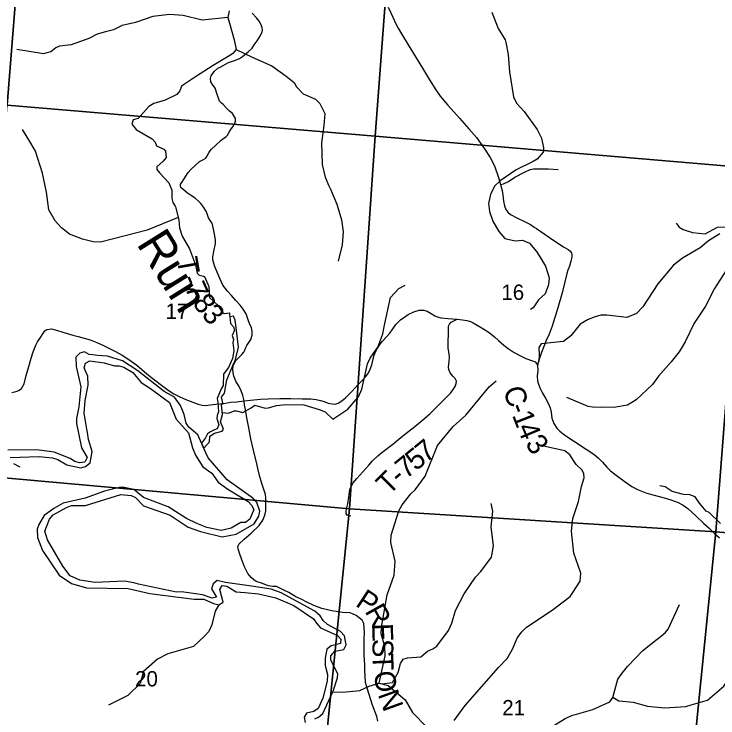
# Model space of a CAD drawing. Extents: x 1878108 to 2183446, y 146837 to 508383.
# Drawn here: x 1991586 to 2001746, y 357059 to 367218 of the extents above; entities that cross this region are included whole.
import ezdxf

# ---------------------------------------------------------------- set-up
doc = ezdxf.new("R2010")
doc.units = 0
for name, color, linetype in [('GM_X_County_Road', 7, 'Continuous'), ('GM_X_County_Road_Text', 7, 'Continuous'), ('GM_X_Major_River', 7, 'Continuous'), ('GM_X_Minor_River', 7, 'Continuous'), ('GM_X_Minor_River_Text', 7, 'Continuous'), ('GM_X_Section', 7, 'Continuous'), ('GM_X_Section_Text', 7, 'Continuous'), ('GM_X_Township_Road', 7, 'Continuous'), ('GM_X_Township_Road_Text', 7, 'Continuous'), ('GM_X_Township_ROW', 7, 'Continuous')]:
    doc.layers.add(name, color=color, linetype=linetype)

msp = doc.modelspace()

# ---------------------------------------------------------------- linework, layer by layer
at = {"layer": 'GM_X_County_Road'}
for points in [[(1996987, 367316), (1997051, 367173), (1997096, 367078), (1997131, 367015), (1997177, 366935), (1997276, 366772), (1997481, 366436), (1997581, 366269), (1997672, 366124), (1997738, 366031), (1997845, 365903), (1998017, 365714), (1998149, 365562), (1998259, 365435), (1998378, 365271), (1998460, 365148), (1998519, 365027), (1998577, 364860), (1998609, 364756), (1998632, 364674), (1998643, 364604), (1998653, 364516), (1998665, 364450), (1998685, 364398), (1998714, 364359), (1998754, 364324), (1998844, 364275), (1998963, 364220), (1999040, 364179), (1999095, 364143)], [(1999095, 364143), (1999128, 364122), (1999239, 364046), (1999404, 363933), (1999519, 363860), (1999586, 363819), (1999610, 363799), (1999630, 363772), (1999638, 363742), (1999638, 363711), (1999624, 363654), (1999602, 363582), (1999580, 363522), (1999567, 363473), (1999537, 363352), (1999499, 363197), (1999437, 362977), (1999352, 362716), (1999310, 362599), (1999269, 362505), (1999199, 362335), (1999161, 362224), (1999143, 362151)], [(1996764, 362218), (1996769, 362241), (1996783, 362293), (1996805, 362345), (1996831, 362394), (1996868, 362449), (1996904, 362498), (1996960, 362561), (1997009, 362614), (1997043, 362662), (1997099, 362739), (1997162, 362803), (1997277, 362883), (1997357, 362921), (1997435, 362943), (1997499, 362943), (1997548, 362929), (1997606, 362898), (1997658, 362865), (1997697, 362846), (1997748, 362835), (1997847, 362825), (1997980, 362815), (1998058, 362806), (1998122, 362795), (1998173, 362779), (1998213, 362764), (1998328, 362695), (1998442, 362620), (1998521, 362561), (1998581, 362505), (1998655, 362441), (1998719, 362393), (1998804, 362334), (1998887, 362289), (1998975, 362247), (1999071, 362213), (1999107, 362197), (1999128, 362177), (1999143, 362151)], [(1991553, 361758), (1991591, 361764), (1991629, 361776), (1991660, 361792), (1991691, 361813), (1991713, 361847), (1991731, 361882), (1991763, 362002), (1991801, 362133), (1991835, 362252), (1991863, 362341), (1991899, 362438), (1991926, 362489), (1991956, 362536), (1992000, 362602), (1992032, 362646), (1992061, 362665), (1992091, 362672), (1992126, 362673), (1992212, 362652), (1992336, 362612), (1992432, 362584), (1992512, 362564), (1992598, 362540), (1992683, 362515), (1992779, 362477), (1992876, 362435), (1992955, 362395), (1993051, 362349), (1993147, 362295), (1993241, 362233), (1993359, 362149), (1993502, 362026), (1993614, 361940), (1993712, 361864), (1993812, 361788), (1993891, 361739), (1993960, 361704), (1994040, 361665), (1994129, 361631)], [(1994129, 361631), (1994130, 361631), (1994243, 361590), (1994299, 361573), (1994344, 361569), (1994497, 361586), (1994608, 361599), (1994717, 361615), (1994800, 361623), (1994906, 361635), (1995000, 361644), (1995142, 361658), (1995255, 361665), (1995422, 361669), (1995583, 361669), (1995747, 361666), (1995870, 361666), (1995947, 361657), (1996009, 361640), (1996060, 361624), (1996119, 361603), (1996177, 361592), (1996221, 361589), (1996263, 361602), (1996316, 361634), (1996371, 361680), (1996412, 361721), (1996458, 361768), (1996508, 361824), (1996549, 361869), (1996610, 361931), (1996663, 361986), (1996702, 362039), (1996728, 362095), (1996750, 362155), (1996764, 362218)], [(1999143, 362151), (1999145, 362076), (1999139, 361990), (1999143, 361925), (1999156, 361876), (1999178, 361812), (1999215, 361747), (1999259, 361673), (1999302, 361594), (1999326, 361537), (1999337, 361472), (1999350, 361388), (1999379, 361310), (1999422, 361243), (1999464, 361196), (1999538, 361139), (1999662, 361058), (1999843, 360940), (1999953, 360864), (2000019, 360813), (2000081, 360752), (2000141, 360680), (2000197, 360627), (2000279, 360561), (2000405, 360469), (2000503, 360399), (2000584, 360355), (2000703, 360309), (2000808, 360279), (2000937, 360244), (2001068, 360208), (2001170, 360169), (2001246, 360129), (2001310, 360081), (2001425, 359978), (2001538, 359868), (2001613, 359801), (2001696, 359722), (2001768, 359659)]]:
    msp.add_lwpolyline(points, dxfattribs=at)
at = {"layer": 'GM_X_Major_River'}
for points in [[(1992395, 359109), (1992289, 359251), (1992069, 359631), (1992031, 359757), (1992098, 359928), (1992152, 359992), (1992342, 360097), (1992415, 360123), (1992615, 360125), (1993128, 360285), (1993275, 360271), (1993337, 360239), (1993455, 360121), (1993837, 359986), (1994097, 359814), (1994275, 359751), (1994588, 359675), (1994794, 359712), (1995051, 359861), (1995121, 359973), (1995132, 360043), (1995090, 360167), (1995032, 360231), (1994662, 360497), (1994386, 360815), (1994354, 360885), (1994238, 361145), (1994110, 361257), (1994070, 361313), (1994042, 361439), (1993990, 361569), (1993900, 361689), (1993752, 361773), (1993372, 362070), (1993150, 362214), (1992936, 362283), (1992791, 362291), (1992725, 362299), (1992669, 362303), (1992605, 362343), (1992533, 362326), (1992479, 362266), (1992483, 362130), (1992548, 361838), (1992520, 361547), (1992487, 361383), (1992489, 361311), (1992560, 360960), (1992640, 360818), (1992608, 360752), (1992532, 360742), (1992464, 360762), (1992396, 360804), (1992164, 360895), (1991915, 360929), (1991496, 360922)], [(1991532, 360820), (1991947, 360831), (1992143, 360813), (1992216, 360791), (1992348, 360712), (1992550, 360668), (1992618, 360686), (1992684, 360740), (1992713, 360903), (1992661, 361077), (1992647, 361179), (1992637, 361229), (1992598, 361457), (1992614, 361642), (1992658, 361862), (1992653, 361990), (1992625, 362046), (1992597, 362114), (1992619, 362182), (1992681, 362211), (1992889, 362183), (1993034, 362141), (1993102, 362142), (1993172, 362120), (1993302, 362044), (1993420, 361900), (1993486, 361856), (1993554, 361814), (1993830, 361614), (1993926, 361372), (1994102, 361172), (1994161, 360956), (1994203, 360854), (1994313, 360682), (1994441, 360590), (1994531, 360464), (1994671, 360361), (1994965, 360183), (1995011, 360131), (1995045, 360067), (1994987, 359929), (1994925, 359882), (1994857, 359880), (1994718, 359798), (1994574, 359765), (1994370, 359809), (1994223, 359865), (1994075, 359936), (1993811, 360106), (1993453, 360241), (1993313, 360355), (1993175, 360387), (1993102, 360385), (1992892, 360334), (1992613, 360233), (1992296, 360159), (1992160, 360082), (1992020, 359982), (1991943, 359853), (1991919, 359783), (1991925, 359663), (1991995, 359475), (1992236, 359121), (1992415, 358999), (1992631, 358936), (1993234, 358929), (1993296, 358913), (1993546, 358854), (1994187, 358771), (1994324, 358775), (1994466, 358710), (1994540, 358692), (1994606, 358732), (1994558, 358914), (1994588, 358970), (1994659, 358962)], [(1995929, 357048), (1995981, 357069), (1996042, 357123), (1996191, 357444), (1996257, 357636), (1996259, 357698), (1996159, 357894), (1996157, 357956), (1996214, 358025), (1996346, 358047), (1996382, 358115), (1996354, 358243), (1996296, 358307), (1996108, 358407), (1996048, 358467), (1996006, 358533), (1995928, 358601), (1995440, 358866), (1995298, 358918), (1995015, 358963), (1994637, 359014), (1994520, 359044), (1994458, 358994), (1994434, 358924), (1994506, 358802), (1994446, 358786), (1994306, 358835), (1994003, 358877), (1993933, 358873), (1993380, 358991), (1993314, 359009), (1993182, 359035), (1992759, 359014), (1992537, 359048), (1992395, 359109)], [(1994659, 358962), (1994791, 358881), (1994917, 358869), (1995115, 358851), (1995364, 358792), (1995626, 358680), (1995906, 358489), (1995950, 358425), (1996008, 358361), (1996254, 358249), (1996304, 358197), (1996300, 358135), (1996162, 358101), (1996100, 358054), (1996075, 357922), (1996077, 357818), (1996111, 357686), (1996107, 357592), (1996042, 357345), (1995976, 357195), (1995913, 357153), (1995809, 357130), (1995773, 357072), (1995787, 356994)]]:
    msp.add_lwpolyline(points, dxfattribs=at)
at = {"layer": 'GM_X_Minor_River'}
for points in [[(1994670, 367167), (1994300, 367129), (1994026, 367198), (1993831, 367212), (1993591, 367182), (1993339, 367095), (1993145, 367053), (1993020, 366992), (1992908, 366964), (1992784, 366930), (1992664, 366865), (1992411, 366773), (1992241, 366753), (1992187, 366732), (1992117, 366674), (1992059, 366660), (1992013, 366644), (1991625, 366707)], [(1994692, 367263), (1994670, 367167), (1994696, 367087), (1994762, 366844), (1994790, 366708), (1994790, 366708), (1994742, 366648), (1994724, 366636), (1994461, 366477), (1994205, 366314), (1994003, 366179), (1993977, 366109), (1993935, 366055), (1993765, 365974), (1993603, 365926), (1993533, 365883), (1993376, 365711), (1993304, 365692), (1993288, 365630), (1993350, 365554), (1993364, 365542), (1993580, 365416), (1993622, 365370), (1993640, 365316), (1993746, 365268), (1993770, 365238), (1993782, 365149), (1993738, 365095), (1993648, 365011), (1993648, 364973), (1993692, 364921)], [(1998480, 367244), (1998576, 367009), (1998677, 366845), (1998685, 366807), (1998719, 366636), (1998739, 366385), (1998793, 366024), (1998837, 365932), (1998947, 365810), (1999137, 365551), (1999141, 365541), (1999198, 365427), (1999230, 365287), (1999224, 365223), (1999136, 365124), (1999080, 365090), (1998836, 364971), (1998604, 364810), (1998520, 364732), (1998463, 364613), (1998435, 364483), (1998449, 364371), (1998497, 364228), (1998583, 364078), (1998671, 363978), (1998819, 363944), (1998927, 363956), (1999025, 363910), (1999129, 363790), (1999185, 363698), (1999255, 363578), (1999309, 363413), (1999301, 363311), (1999252, 363180), (1999156, 363092), (1999080, 362977), (1999042, 362953)], [(1994790, 366708), (1994790, 366708), (1995022, 366595), (1995308, 366472), (1995512, 366324), (1995636, 366224), (1995660, 366172), (1995758, 366066), (1995938, 365992), (1996002, 365928), (1996072, 365782), (1996056, 365610), (1996024, 365362), (1996035, 365045), (1996079, 364865), (1996129, 364739), (1996153, 364693), (1996247, 364473), (1996311, 364248), (1996335, 364074), (1996324, 363888), (1996264, 363652)], [(1992178, 364234), (1992088, 364391), (1992055, 364648), (1991997, 364922), (1991897, 365239), (1991826, 365357), (1991710, 365550)], [(1993692, 364921), (1993820, 364784), (1993862, 364678), (1993864, 364554), (1993877, 364500), (1993911, 364448), (1993917, 364436), (1993965, 364247), (1993975, 364133), (1994013, 364012), (1994117, 363830), (1994205, 363601), (1994227, 363479), (1994259, 363449), (1994321, 363433), (1994335, 363429), (1994397, 363285), (1994403, 363205), (1994408, 363128), (1994532, 363010), (1994538, 362998), (1994588, 362916), (1994620, 362898), (1994694, 362906), (1994698, 362876), (1994701, 362850)], [(1993956, 364281), (1993506, 364097), (1993189, 364018), (1992833, 363926), (1992729, 363931), (1992572, 363971), (1992388, 364043), (1992272, 364135), (1992178, 364234)], [(2001145, 364201), (2001186, 364143), (2001244, 364108), (2001380, 364065), (2001564, 364048), (2001739, 364142), (2001849, 364145)], [(2001774, 364048), (2001611, 363945), (2001488, 363842), (2001234, 363693), (2001107, 363594), (2000880, 363327), (2000663, 362994), (2000570, 362898), (2000433, 362837), (2000141, 362872), (2000055, 362870), (1999972, 362849), (1999874, 362810), (1999757, 362744), (1999625, 362575), (1999518, 362492), (1999196, 362458), (1999161, 362406), (1999166, 362296), (1999163, 362204)], [(2002208, 364036), (2002093, 363835), (2001979, 363701), (2001697, 363258), (2001566, 363004), (2001404, 362757), (2001275, 362487), (2001185, 362342), (2001070, 362200), (2000888, 361993), (2000802, 361871), (2000566, 361649), (2000439, 361573), (2000273, 361545), (2000064, 361542), (1999936, 361545), (1999872, 361552), (1999567, 361683)], [(1996077, 361476), (1996185, 361370), (1996404, 361517), (1996556, 361695), (1996606, 361804), (1996689, 362170), (1996727, 362252), (1996839, 362411), (1996909, 362601), (1996932, 362729), (1997022, 363128), (1997138, 363259), (1997231, 363307)], [(1994701, 362850), (1994712, 362754), (1994754, 362702), (1994768, 362657), (1994732, 362577), (1994754, 362521), (1994746, 362475), (1994758, 362359), (1994740, 362248), (1994680, 362118), (1994618, 362037), (1994610, 362023), (1994603, 361855), (1994575, 361807), (1994517, 361672), (1994527, 361610), (1994535, 361477), (1994517, 361423), (1994513, 361381), (1994541, 361289), (1994519, 361234), (1994481, 361217), (1994423, 361188), (1994379, 361158), (1994351, 361104), (1994292, 361027)], [(1994325, 360952), (1994407, 361042), (1994411, 361125), (1994477, 361167), (1994591, 361199), (1994607, 361225), (1994601, 361249), (1994564, 361333), (1994596, 361441), (1994582, 361576), (1994598, 361604), (1994582, 361688), (1994622, 361746), (1994656, 361938), (1994759, 362179), (1994779, 362215), (1994825, 362411), (1994793, 362694), (1994779, 362798), (1994753, 362858), (1994701, 362850)], [(1996187, 357434), (1996327, 357429), (1996579, 357453), (1996714, 357516), (1996857, 357559), (1996941, 357955), (1996940, 358088), (1996887, 358275), (1996888, 358369), (1996973, 358836), (1997072, 359118), (1997087, 359320), (1997026, 359590), (1997029, 359698), (1997140, 360046), (1997189, 360136), (1997315, 360293), (1997375, 360353), (1997518, 360548), (1997698, 360992), (1997925, 361267), (1998105, 361428), (1998445, 361837), (1998544, 361924)], [(1994593, 361467), (1994679, 361458), (1994761, 361490), (1994795, 361494), (1994889, 361466), (1995009, 361536), (1995063, 361575), (1995209, 361529), (1995257, 361535), (1995375, 361567), (1995514, 361581), (1995768, 361580), (1995992, 361510), (1996078, 361476)], [(1994292, 361027), (1994325, 360952)], [(1997939, 357024), (1998098, 357240), (1998581, 357785), (1998705, 357919), (1998782, 358051), (1998848, 358211), (1998909, 358298), (1998983, 358370), (1999354, 358614), (1999612, 358810), (1999651, 358870), (1999757, 359031), (1999766, 359148), (1999664, 359437), (1999631, 359757), (1999651, 359939), (1999735, 360181), (1999775, 360401), (1999815, 360527), (1999809, 360586), (1999780, 360640), (1999702, 360719), (1999609, 360856), (1999536, 360913), (1999230, 360980)], [(2001781, 359864), (2001619, 360024), (2001577, 360044), (2001478, 360158), (2001416, 360248), (2001341, 360278), (2001247, 360284), (2001085, 360326), (2000983, 360396), (2000905, 360407)], [(1996895, 357550), (1997047, 357571), (1997129, 357713), (1997166, 357843), (1997202, 357907), (1997263, 357929), (1997457, 357943), (1997552, 358025), (1997630, 358058), (1997687, 358094), (1997855, 358323), (1997906, 358429), (1997958, 358611), (1998083, 358851), (1998249, 359090), (1998322, 359172), (1998476, 359379), (1998508, 359545), (1998474, 359816), (1998496, 360043), (1998473, 360155)], [(1994540, 358692), (1994488, 358601), (1994440, 358401), (1994398, 358307), (1994336, 358238), (1994175, 358088), (1993807, 357985), (1993657, 357907), (1993456, 357730), (1993408, 357558), (1993228, 357383), (1992951, 357244)], [(1997705, 356934), (1997750, 356884), (1997859, 356839), (1997972, 356850), (1998056, 356889), (1998138, 356900), (1998392, 356826), (1998533, 356642), (1998979, 356643), (1999379, 356948), (1999540, 357051), (1999636, 357095), (1999940, 357182), (2000187, 357291), (2000230, 357355), (2000302, 357621), (2000365, 357707), (2000442, 357802), (2000661, 358031), (2000985, 358289), (2001026, 358341), (2001193, 358695)], [(2000230, 357357), (2000315, 357306), (2000521, 357289), (2000729, 357231), (2000973, 357205), (2001284, 357226), (2001358, 357246), (2001595, 357316), (2001833, 357517), (2001880, 357590), (2001977, 357868), (2002018, 357936), (2002141, 358066), (2002331, 358247), (2002403, 358282), (2002536, 358317), (2002888, 358288)], [(1996857, 357560), (1996985, 357528), (1997233, 357319), (1997335, 357138), (1997544, 356925)]]:
    msp.add_lwpolyline(points, dxfattribs=at)
at = {"layer": 'GM_X_Section'}
for points in [[(1986517, 371711), (1991913, 371283), (1991485, 365902), (1986150, 366365)], [(1997204, 370837), (1996800, 365454), (1991485, 365902), (1991913, 371283)], [(1997204, 370837), (2002510, 370465), (2002125, 365006), (1996800, 365454)], [(1991485, 365902), (1996800, 365454), (1996427, 360078), (1991069, 360558)], [(1996800, 365454), (2002125, 365006), (2001716, 359747), (1996427, 360078)], [(2002125, 365006), (2007457, 364655), (2007069, 359307), (2001716, 359747)], [(1991069, 360558), (1996427, 360078), (1995901, 354838), (1990623, 355262)], [(1996427, 360078), (2001716, 359747), (2001182, 354428), (1995901, 354838)], [(2001716, 359747), (2007069, 359307), (2006694, 354015), (2001182, 354428)]]:
    msp.add_lwpolyline(points, close=True, dxfattribs=at)
at = {"layer": 'GM_X_Township_Road'}
for points in [[(1994906, 361635), (1994905, 361657), (1994890, 361712), (1994857, 361796), (1994828, 361856), (1994789, 361921), (1994758, 361993), (1994747, 362043), (1994742, 362088), (1994747, 362141), (1994770, 362185), (1994789, 362219), (1994829, 362260), (1994875, 362303), (1994901, 362337), (1994916, 362368), (1994932, 362405), (1994948, 362434), (1994977, 362476), (1995003, 362522), (1995022, 362586), (1995023, 362643), (1995013, 362689), (1994984, 362752), (1994963, 362807), (1994950, 362848), (1994936, 362891), (1994894, 362960), (1994850, 363019), (1994788, 363083), (1994725, 363156), (1994667, 363221), (1994632, 363262), (1994601, 363304), (1994582, 363348), (1994555, 363402), (1994480, 363585), (1994455, 363670), (1994457, 363716), (1994470, 363792), (1994494, 363909), (1994495, 363961), (1994478, 364040), (1994462, 364140), (1994446, 364200), (1994417, 364238), (1994394, 364277), (1994362, 364363), (1994323, 364428), (1994284, 364483), (1994260, 364508), (1994199, 364559), (1994133, 364602), (1994090, 364633), (1994029, 364684), (1993994, 364716), (1993987, 364744), (1993987, 364761), (1994007, 364789), (1994056, 364865), (1994101, 364931), (1994137, 364973), (1994207, 365037), (1994263, 365092), (1994319, 365120), (1994352, 365140), (1994369, 365163), (1994397, 365215), (1994412, 365239), (1994438, 365268), (1994494, 365322), (1994576, 365399), (1994648, 365449), (1994669, 365472), (1994693, 365512), (1994715, 365552), (1994753, 365607), (1994772, 365643), (1994780, 365673), (1994781, 365709), (1994770, 365736), (1994737, 365785), (1994698, 365816), (1994651, 365859), (1994602, 365911), (1994578, 365934), (1994553, 365963), (1994536, 366006), (1994511, 366073), (1994499, 366122), (1994488, 366148), (1994451, 366202), (1994426, 366242), (1994422, 366287), (1994433, 366326), (1994475, 366389), (1994529, 366437), (1994563, 366454), (1994682, 366517), (1994784, 366555), (1994841, 366578), (1994885, 366608), (1994963, 366671), (1995023, 366726), (1995053, 366772), (1995096, 366832), (1995145, 366910), (1995163, 366950), (1995170, 366984), (1995166, 367023), (1995148, 367072), (1995123, 367117), (1995084, 367163), (1995022, 367229)], [(1996449, 359970), (1996401, 359981), (1996381, 360011), (1996380, 360053), (1996402, 360150), (1996420, 360244), (1996430, 360322), (1996434, 360358), (1996446, 360389), (1996481, 360452), (1996533, 360517), (1996707, 360708), (1996760, 360769), (1996835, 360841), (1996897, 360890), (1997053, 361011), (1997199, 361131), (1997369, 361265), (1997513, 361386), (1997592, 361454), (1997680, 361538), (1997800, 361662), (1997889, 361752), (1997924, 361799), (1997953, 361845), (1997967, 361885), (1997970, 361920), (1997955, 361957), (1997920, 361991), (1997879, 362041), (1997863, 362087), (1997858, 362124), (1997866, 362203), (1997870, 362270), (1997863, 362341), (1997852, 362395), (1997850, 362480), (1997859, 362608), (1997859, 362675), (1997859, 362714), (1997872, 362743), (1997895, 362772), (1997945, 362794), (1997980, 362815)], [(1996839, 357012), (1996821, 357080), (1996761, 357242), (1996706, 357413), (1996672, 357522), (1996659, 357572), (1996650, 357747), (1996647, 357828), (1996641, 357967), (1996640, 358062), (1996640, 358192), (1996643, 358295), (1996636, 358421), (1996610, 358468), (1996523, 358537), (1996437, 358576), (1996329, 358581), (1996175, 358607), (1996029, 358637), (1995911, 358683), (1995814, 358731), (1995741, 358767), (1995653, 358808), (1995553, 358871), (1995480, 358904), (1995375, 358954), (1995321, 358955), (1995255, 358968), (1995170, 358998), (1995080, 359028), (1995045, 359053), (1995008, 359087), (1994960, 359146), (1994914, 359242), (1994867, 359357), (1994841, 359438), (1994822, 359499), (1994816, 359530), (1994831, 359565), (1994909, 359639), (1995010, 359725), (1995124, 359836), (1995178, 359915), (1995207, 359987), (1995221, 360046), (1995222, 360137), (1995220, 360237), (1995214, 360284), (1995162, 360444), (1995130, 360558), (1995111, 360638), (1995091, 360727), (1995038, 360945), (1995004, 361089), (1994973, 361248), (1994948, 361392), (1994926, 361510), (1994914, 361574), (1994906, 361635)]]:
    msp.add_lwpolyline(points, dxfattribs=at)
at = {"layer": 'GM_X_Township_ROW'}
for points in [[(1998609, 364756), (1998653, 364767), (1998722, 364800), (1998816, 364863), (1998955, 364936), (1999034, 364977), (1999082, 364985), (1999302, 364983), (1999440, 364975)], [(1991673, 360679), (1991584, 360727)]]:
    msp.add_lwpolyline(points, dxfattribs=at)

# ---------------------------------------------------------------- texts
at = {"layer": 'GM_X_County_Road_Text'}
for s, rotation, p in [('C', 288.8848, (1998641, 361792)), ('1', 291.3052, (1998771, 361431)), ('-', 291.317, (1998726, 361546)), ('4', 292.6652, (1998841, 361252)), ('3', 307.0794, (1998953, 361010))]:
    msp.add_text(s, height=300, rotation=rotation, dxfattribs=at).set_placement(p)
at = {"layer": 'GM_X_Minor_River_Text'}
msp.add_text('Run', height=500.1, rotation=301.9963, dxfattribs=at).set_placement((1993344, 363904))
at = {"layer": 'GM_X_Section_Text'}
for s, p in [('16', (1998620, 363093)), ('17', (1993773, 362819)), ('20', (1993333, 357514)), ('21', (1998633, 357097))]:
    msp.add_text(s, height=221, rotation=0, dxfattribs=at).set_placement(p)
at = {"layer": 'GM_X_Township_Road_Text'}
for s, rotation, p in [('T', 279.9344, (1993933, 363686)), ('-', 292.8886, (1993993, 363394)), ('7', 294.2083, (1994044, 363274)), ('8', 305.7377, (1994152, 363048)), ('3', 311.5847, (1994281, 362872)), ('7', 39.0674, (1997529, 360732)), ('5', 39.015, (1997385, 360615)), ('7', 39.1946, (1997242, 360499)), ('T', 45.0318, (1996996, 360265)), ('-', 40.6766, (1997150, 360420)), ('P', 326.6618, (1996500, 358684)), ('R', 299.2646, (1996643, 358600)), ('E', 271.8967, (1996753, 358422)), ('S', 269.5011, (1996761, 358201)), ('T', 271.9736, (1996759, 357984)), ('O', 280.3767, (1996772, 357712)), ('N', 289.8295, (1996834, 357400))]:
    msp.add_text(s, height=300, rotation=rotation, dxfattribs=at).set_placement(p)

doc.saveas('drawing.dxf')
